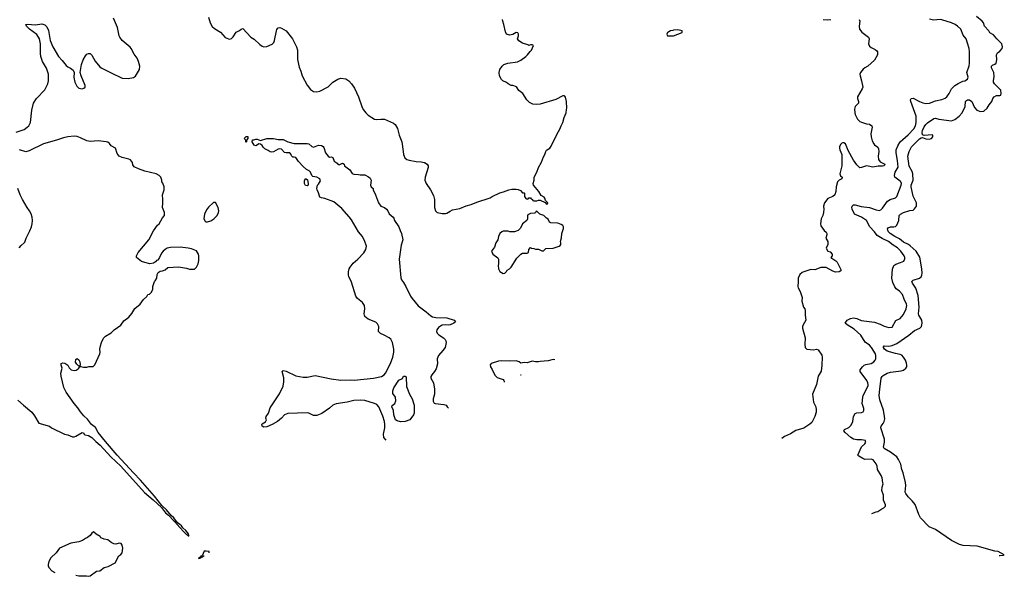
# Model space of a CAD drawing. Header units: inches. Extents: x 1678809 to 1859548, y 384609 to 522868.
# Tile 280 of 386: x 1801873 to 1814126, y 388321 to 395249. Entities that reach past the tile are written whole.
import ezdxf

# ---------------------------------------------------------------- set-up
doc = ezdxf.new("R2010")
doc.units = ezdxf.units.IN
doc.header["$MEASUREMENT"] = 0
for name, color, linetype in [('B8308', 7, 'Continuous'), ('B8309', 7, 'Continuous'), ('B8318', 7, 'Continuous'), ('B8319', 7, 'Continuous')]:
    doc.layers.add(name, color=color, linetype=linetype)

msp = doc.modelspace()

# ---------------------------------------------------------------- linework, layer by layer
at = {"layer": 'B8308', "color": 5, "elevation": 320}
for points in [[(1802822, 390000), (1802873, 389953), (1803008, 389808), (1803132, 389692), (1803424, 389364), (1803534, 389274), (1803637, 389177), (1803687, 389110), (1803723, 389083), (1803790, 389010), (1803804, 389004), (1803810, 388990), (1803823, 388983), (1803829, 388970), (1803841, 388961), (1803850, 388945), (1803930, 388861), (1803950, 388842), (1803959, 388839), (1803970, 388825), (1803977, 388823), (1803981, 388830), (1803974, 388834), (1803973, 388850), (1803942, 388890), (1803905, 388925), (1803887, 388950), (1803844, 388984), (1803830, 389001), (1803823, 389003), (1803792, 389050), (1803758, 389078), (1803701, 389150), (1803642, 389202), (1803550, 389320), (1803378, 389518), (1803288, 389608), (1803087, 389827), (1802941, 390000)], [(1802790, 388875), (1802770, 388858), (1802750, 388829), (1802717, 388803), (1802690, 388793), (1802654, 388766), (1802609, 388751), (1802510, 388733), (1802370, 388670), (1802325, 388615), (1802262, 388550), (1802234, 388506), (1802226, 388470), (1802227, 388450), (1802236, 388430), (1802271, 388390), (1802311, 388368)], [(1802572, 388334), (1802610, 388327), (1802706, 388326), (1802730, 388321), (1802750, 388325), (1802830, 388383), (1802870, 388391), (1802924, 388430), (1802975, 388445), (1803062, 388490), (1803105, 388575), (1803130, 388592), (1803150, 388614), (1803157, 388670), (1803149, 388710), (1803135, 388730), (1803110, 388735), (1803070, 388722), (1803046, 388726), (1803010, 388742), (1802970, 388775), (1802923, 388783), (1802895, 388795), (1802882, 388802), (1802875, 388815), (1802825, 388845), (1802790, 388875)], [(1804195, 388635), (1804168, 388632), (1804143, 388577), (1804126, 388570), (1804123, 388563), (1804125, 388555), (1804118, 388558), (1804099, 388550), (1804103, 388543), (1804128, 388549)], [(1804131, 388551), (1804137, 388563), (1804150, 388565), (1804166, 388574), (1804167, 388574)], [(1804231, 388615), (1804232, 388630), (1804195, 388635)]]:
    msp.add_lwpolyline(points, dxfattribs=at)
at = {"layer": 'B8309', "color": 5}
for points, elevation in [([(1801830, 393848), (1801930, 393881), (1801967, 393910), (1801986, 393930), (1802006, 393970), (1802024, 394124), (1802044, 394210), (1802080, 394270), (1802184, 394376), (1802224, 394450), (1802231, 394490), (1802231, 394570), (1802206, 394646), (1802157, 394730), (1802134, 394790), (1802130, 394830), (1802130, 394950), (1802119, 395010), (1802085, 395065), (1801995, 395130), (1801957, 395170), (1801950, 395190), (1801970, 395195), (1802070, 395186), (1802150, 395198), (1802184, 395184), (1802210, 395162), (1802233, 395113), (1802253, 394990), (1802284, 394910), (1802357, 394790), (1802401, 394741), (1802450, 394677), (1802470, 394661), (1802507, 394647), (1802540, 394620), (1802551, 394591), (1802548, 394530), (1802560, 394470), (1802583, 394423), (1802610, 394399), (1802650, 394389), (1802670, 394396), (1802686, 394410), (1802687, 394430), (1802638, 394550), (1802626, 394594), (1802642, 394690), (1802662, 394750), (1802690, 394799), (1802710, 394820), (1802730, 394830), (1802750, 394828), (1802769, 394809), (1802810, 394735), (1802870, 394663), (1802887, 394650), (1803010, 394586), (1803150, 394523), (1803223, 394517), (1803290, 394528), (1803313, 394547), (1803362, 394630), (1803368, 394670), (1803352, 394730), (1803333, 394770), (1803299, 394819), (1803262, 394890), (1803248, 394908), (1803150, 394990), (1803117, 395030), (1803109, 395050), (1803092, 395150), (1803040, 395270)], 320), ([(1804221, 395281), (1804245, 395210), (1804270, 395165), (1804298, 395138), (1804370, 395096), (1804430, 395026), (1804470, 395009), (1804490, 395008), (1804510, 395015), (1804530, 395035), (1804567, 395093), (1804610, 395115), (1804630, 395133), (1804650, 395141), (1804750, 395033), (1804790, 395008), (1804861, 394941), (1804890, 394920), (1804910, 394912), (1804950, 394915), (1805014, 394946), (1805034, 394966), (1805045, 394990), (1805067, 395110), (1805074, 395126), (1805090, 395147), (1805110, 395150), (1805130, 395144), (1805188, 395110), (1805267, 395010), (1805316, 394910), (1805330, 394870), (1805332, 394752), (1805350, 394658), (1805370, 394610), (1805388, 394550), (1805450, 394435), (1805490, 394381), (1805530, 394356), (1805570, 394353), (1805610, 394359), (1805710, 394412), (1805770, 394470), (1805830, 394510), (1805870, 394520), (1805930, 394513), (1805970, 394488), (1806004, 394450), (1806039, 394399), (1806090, 394290), (1806129, 394170), (1806149, 394130), (1806179, 394090), (1806210, 394062), (1806290, 394010), (1806310, 394005), (1806368, 394012), (1806411, 394011), (1806523, 393963), (1806545, 393945), (1806574, 393894), (1806595, 393810), (1806627, 393730), (1806646, 393610), (1806648, 393570), (1806664, 393530), (1806689, 393509), (1806719, 393499), (1806806, 393486), (1806870, 393481), (1806910, 393470), (1806942, 393450), (1806956, 393430), (1806958, 393410), (1806919, 393290), (1806916, 393250), (1806930, 393210), (1806986, 393130), (1807021, 393061), (1807035, 393010), (1807034, 392910), (1807049, 392870), (1807070, 392851), (1807130, 392836), (1807170, 392836), (1807190, 392842), (1807230, 392868), (1807259, 392881), (1807350, 392900), (1807430, 392933), (1807490, 392948), (1807562, 392978), (1807728, 393032), (1807754, 393050), (1807850, 393095), (1807895, 393105), (1807958, 393130), (1807998, 393138), (1808050, 393141), (1808077, 393137), (1808104, 393124), (1808130, 393094), (1808150, 393094), (1808154, 393090), (1808154, 393050), (1808170, 393022), (1808190, 393014), (1808202, 393018), (1808208, 393032), (1808230, 393032), (1808238, 393018), (1808254, 393010), (1808258, 392998), (1808270, 392994), (1808310, 392994), (1808330, 393002), (1808350, 393002), (1808414, 392974), (1808430, 392954), (1808442, 392958), (1808446, 392970), (1808418, 392998), (1808410, 393026), (1808400, 393040), (1808361, 393061), (1808335, 393110), (1808290, 393159), (1808269, 393190), (1808262, 393210), (1808275, 393250), (1808275, 393290), (1808309, 393350), (1808329, 393410), (1808366, 393474), (1808390, 393542), (1808409, 393571), (1808419, 393610), (1808430, 393625), (1808470, 393651), (1808486, 393674), (1808563, 393830), (1808595, 393885), (1808610, 393930), (1808632, 393970), (1808649, 394030), (1808672, 394088), (1808676, 394130), (1808683, 394150), (1808679, 394230), (1808665, 394285), (1808657, 394297), (1808650, 394302), (1808630, 394301), (1808543, 394257), (1808350, 394198), (1808310, 394193), (1808259, 394199), (1808219, 394219), (1808183, 394250), (1808135, 394330), (1808086, 394366), (1808054, 394414), (1808009, 394429), (1807990, 394429), (1807950, 394449), (1807929, 394469), (1807886, 394490), (1807870, 394506), (1807842, 394550), (1807839, 394590), (1807849, 394631), (1807875, 394670), (1807898, 394690), (1807946, 394710), (1808066, 394726), (1808110, 394747), (1808173, 394790), (1808193, 394810), (1808225, 394855), (1808242, 394870), (1808266, 394930), (1808250, 394938), (1808230, 394938), (1808210, 394928), (1808196, 394936), (1808130, 394955), (1808085, 394985), (1808068, 395010), (1808081, 395050), (1808079, 395070), (1808070, 395084), (1808050, 395089), (1808010, 395064), (1807970, 395055), (1807930, 395069), (1807919, 395099), (1807899, 395190), (1807886, 395230), (1807883, 395250)], 320), ([(1810000, 395116), (1809970, 395109), (1809950, 395099), (1809936, 395090), (1809926, 395070), (1809934, 395050), (1810000, 395048)], 320), ([(1802941, 390000), (1802848, 390110), (1802815, 390175), (1802768, 390210), (1802717, 390277), (1802670, 390320), (1802630, 390367), (1802596, 390416), (1802550, 390471), (1802450, 390614), (1802423, 390670), (1802387, 390813), (1802386, 390850), (1802402, 390910), (1802389, 390950), (1802388, 390970), (1802410, 390978), (1802434, 390974), (1802470, 390951), (1802490, 390916), (1802513, 390893), (1802550, 390884), (1802574, 390886), (1802590, 390895), (1802609, 390910), (1802615, 390925), (1802626, 390930), (1802622, 390938), (1802632, 390932), (1802666, 390926), (1802710, 390926), (1802732, 390932), (1802787, 390933), (1802808, 390952), (1802869, 391090), (1802874, 391110), (1802869, 391150), (1802877, 391190), (1802890, 391231), (1802915, 391285), (1802941, 391310), (1803010, 391353), (1803050, 391390), (1803131, 391449), (1803170, 391499), (1803232, 391548), (1803268, 391592), (1803307, 391653), (1803372, 391708), (1803414, 391766), (1803455, 391805), (1803468, 391830), (1803490, 391834), (1803510, 391854), (1803528, 391890), (1803528, 391930), (1803549, 391990), (1803560, 392000), (1803578, 392030), (1803583, 392077), (1803596, 392104), (1803620, 392120), (1803650, 392122), (1803683, 392137), (1803716, 392164), (1803850, 392171), (1803950, 392158), (1803986, 392146), (1804050, 392145), (1804075, 392170), (1804094, 392210), (1804104, 392250), (1804104, 392310), (1804099, 392330), (1804072, 392372), (1804010, 392397), (1803970, 392406), (1803870, 392417), (1803750, 392413), (1803710, 392404), (1803682, 392390), (1803658, 392370), (1803637, 392343), (1803611, 392289), (1803590, 392258), (1803574, 392250), (1803564, 392236), (1803540, 392220), (1803491, 392209), (1803430, 392225), (1803390, 392241), (1803328, 392290), (1803328, 392310), (1803349, 392350), (1803479, 392510), (1803540, 392620), (1803589, 392690), (1803609, 392710), (1803650, 392782), (1803675, 392810), (1803675, 392850), (1803649, 392910), (1803649, 392930), (1803655, 392950), (1803655, 393030), (1803649, 393049), (1803649, 393070), (1803669, 393130), (1803669, 393170), (1803653, 393213), (1803642, 393230), (1803642, 393250), (1803629, 393290), (1803610, 393309), (1803570, 393329), (1803430, 393364), (1803350, 393393), (1803299, 393419), (1803282, 393442), (1803277, 393470), (1803250, 393505), (1803230, 393515), (1803150, 393532), (1803111, 393551), (1803085, 393585), (1803064, 393650), (1803010, 393681), (1802990, 393710), (1802970, 393724), (1802950, 393730), (1802850, 393741), (1802750, 393733), (1802710, 393741), (1802630, 393780), (1802590, 393794), (1802550, 393798), (1802471, 393791), (1802420, 393780), (1802330, 393750), (1802170, 393706), (1801990, 393617), (1801950, 393604), (1801869, 393630)], 320), ([(1806433, 390014), (1806405, 390050), (1806400, 390090), (1806417, 390170), (1806418, 390210), (1806412, 390250), (1806393, 390313), (1806344, 390430), (1806318, 390458), (1806290, 390473), (1806169, 390509), (1806110, 390515), (1806031, 390509), (1805950, 390488), (1805810, 390466), (1805770, 390451), (1805730, 390415), (1805632, 390348), (1805570, 390322), (1805530, 390324), (1805470, 390350), (1805450, 390354), (1805210, 390348), (1805170, 390330), (1805130, 390288), (1805083, 390250), (1805013, 390210), (1804950, 390183), (1804910, 390177), (1804889, 390190), (1804885, 390210), (1804890, 390218), (1804930, 390244), (1804946, 390270), (1804936, 390290), (1804940, 390310), (1804969, 390351), (1804990, 390419), (1805107, 390593), (1805151, 390689), (1805160, 390740), (1805158, 390790), (1805138, 390870), (1805150, 390884), (1805190, 390875), (1805310, 390817), (1805401, 390801), (1805450, 390801), (1805550, 390819), (1805750, 390781), (1805870, 390763), (1805990, 390768), (1806036, 390764), (1806274, 390786), (1806376, 390810), (1806410, 390829), (1806427, 390850), (1806486, 390970), (1806517, 391050), (1806527, 391110), (1806527, 391147), (1806513, 391230), (1806491, 391271), (1806469, 391290), (1806410, 391324), (1806364, 391344), (1806342, 391362), (1806339, 391370), (1806342, 391430), (1806325, 391465), (1806303, 391483), (1806210, 391521), (1806170, 391555), (1806158, 391590), (1806170, 391650), (1806165, 391690), (1806138, 391730), (1806078, 391778), (1806055, 391810), (1806004, 391984), (1805970, 392052), (1805964, 392070), (1805964, 392110), (1805975, 392150), (1805987, 392170), (1806022, 392218), (1806081, 392270), (1806154, 392346), (1806180, 392390), (1806190, 392430), (1806169, 392490), (1806138, 392550), (1806089, 392609), (1806000, 392760), (1805975, 392795), (1805880, 392900), (1805782, 392982), (1805670, 393023), (1805630, 393030), (1805610, 393041), (1805593, 393093), (1805573, 393130), (1805569, 393150), (1805578, 393190), (1805590, 393202), (1805616, 393244), (1805610, 393268), (1805570, 393289), (1805519, 393299), (1805509, 393309), (1805492, 393350), (1805476, 393370), (1805444, 393384), (1805400, 393420), (1805344, 393484), (1805310, 393532), (1805290, 393538), (1805270, 393538), (1805255, 393555), (1805250, 393570), (1805233, 393593), (1805190, 393590), (1805170, 393597), (1805130, 393637), (1805110, 393641), (1805090, 393637), (1805030, 393604), (1805010, 393599), (1804990, 393603), (1804963, 393623), (1804923, 393643), (1804902, 393662), (1804890, 393682), (1804870, 393698), (1804850, 393706), (1804834, 393690), (1804810, 393678), (1804790, 393686), (1804766, 393730), (1804768, 393752), (1804787, 393753), (1804810, 393762), (1804830, 393762), (1804870, 393745), (1804950, 393769), (1805030, 393769), (1805090, 393757), (1805150, 393757), (1805209, 393729), (1805290, 393709), (1805450, 393707), (1805470, 393702), (1805510, 393670), (1805530, 393664), (1805590, 393686), (1805630, 393685), (1805651, 393671), (1805659, 393659), (1805680, 393590), (1805710, 393549), (1805730, 393540), (1805750, 393542), (1805770, 393536), (1805785, 393490), (1805823, 393463), (1805830, 393451), (1805850, 393442), (1805890, 393465), (1805910, 393453), (1805915, 393430), (1805980, 393380), (1806010, 393335), (1806030, 393327), (1806090, 393324), (1806110, 393317), (1806170, 393319), (1806215, 393295), (1806235, 393275), (1806246, 393250), (1806239, 393190), (1806248, 393170), (1806271, 393150), (1806271, 393130), (1806302, 393070), (1806337, 392970), (1806369, 392929), (1806411, 392910), (1806438, 392890), (1806456, 392870), (1806471, 392831), (1806521, 392790), (1806530, 392778), (1806539, 392750), (1806590, 392671), (1806606, 392626), (1806625, 392590), (1806639, 392510), (1806619, 392441), (1806594, 392270), (1806616, 392036), (1806624, 392010), (1806650, 391978), (1806679, 391930), (1806735, 391810), (1806757, 391777), (1806830, 391687), (1806930, 391614), (1806990, 391562), (1807011, 391551), (1807050, 391544), (1807190, 391538), (1807278, 391510), (1807295, 391490), (1807276, 391470), (1807230, 391452), (1807210, 391448), (1807170, 391451), (1807130, 391445), (1807110, 391436), (1807084, 391416), (1807065, 391390), (1807061, 391370), (1807070, 391346), (1807090, 391325), (1807146, 391290), (1807169, 391270), (1807178, 391250), (1807180, 391230), (1807167, 391170), (1807140, 391130), (1807085, 391070), (1807075, 391050), (1807069, 391029), (1807073, 390967), (1807056, 390904), (1807036, 390870), (1807000, 390830), (1806988, 390810), (1806988, 390788), (1807023, 390730), (1807037, 390650), (1807035, 390590), (1807020, 390530), (1807019, 390499), (1807030, 390476), (1807045, 390470), (1807150, 390460), (1807181, 390450), (1807193, 390430), (1807210, 390414)], 280), ([(1801865, 392410), (1801890, 392439), (1801929, 392470), (1801938, 392482), (1801952, 392530), (1801999, 392621), (1802019, 392670), (1802030, 392710), (1802034, 392750), (1802028, 392790), (1802014, 392834), (1801995, 392870), (1801965, 392910), (1801907, 393010), (1801877, 393070), (1801849, 393150)], 340), ([(1808532, 391017), (1808510, 391019), (1808450, 391001), (1808350, 390996), (1808329, 390989), (1808290, 390989), (1808250, 390997), (1808190, 390979), (1808150, 390981), (1808110, 390975), (1808088, 390990), (1808050, 391003), (1807970, 390998), (1807870, 391004), (1807830, 390999), (1807741, 390970), (1807728, 390952), (1807730, 390930), (1807754, 390894), (1807786, 390826), (1807815, 390795), (1807888, 390770), (1807899, 390759), (1807902, 390750), (1807900, 390739)], 320), ([(1808109, 390826), (1808110, 390827), (1808112, 390827)], 320), ([(1801850, 390514), (1801919, 390450), (1802024, 390364), (1802058, 390318), (1802110, 390228), (1802245, 390190), (1802270, 390171), (1802430, 390091), (1802470, 390081), (1802530, 390058), (1802550, 390058), (1802570, 390065), (1802650, 390112), (1802670, 390102), (1802673, 390093), (1802684, 390084), (1802730, 390073), (1802770, 390048), (1802822, 390000)], 320)]:
    msp.add_lwpolyline(points, dxfattribs=dict(at, elevation=elevation))
for points, elevation in [([(1804690, 393726), (1804686, 393730), (1804686, 393750), (1804668, 393770), (1804690, 393794), (1804710, 393794), (1804714, 393790), (1804714, 393770), (1804694, 393750), (1804694, 393730)], 280), ([(1805450, 393183), (1805430, 393186), (1805416, 393210), (1805417, 393243), (1805430, 393272), (1805450, 393262), (1805454, 393254), (1805463, 393210), (1805461, 393190)], 280), ([(1804310, 392975), (1804286, 392974), (1804223, 392917), (1804197, 392883), (1804171, 392830), (1804165, 392770), (1804180, 392740), (1804190, 392732), (1804210, 392732), (1804250, 392746), (1804290, 392771), (1804329, 392810), (1804345, 392850), (1804349, 392870), (1804341, 392910)], 320), ([(1808310, 392866), (1808298, 392862), (1808293, 392847), (1808280, 392840), (1808230, 392838), (1808198, 392822), (1808193, 392807), (1808192, 392770), (1808182, 392750), (1808132, 392708), (1808105, 392655), (1808075, 392625), (1808030, 392608), (1807972, 392608), (1807950, 392615), (1807910, 392618), (1807890, 392618), (1807874, 392610), (1807850, 392586), (1807832, 392550), (1807825, 392510), (1807798, 392470), (1807781, 392419), (1807746, 392370), (1807762, 392330), (1807824, 392284), (1807832, 392270), (1807832, 392210), (1807826, 392190), (1807832, 392150), (1807850, 392114), (1807890, 392092), (1807910, 392094), (1807930, 392114), (1807938, 392130), (1807968, 392150), (1807988, 392170), (1808060, 392280), (1808109, 392331), (1808130, 392342), (1808190, 392342), (1808206, 392350), (1808208, 392390), (1808230, 392412), (1808244, 392404), (1808270, 392402), (1808290, 392392), (1808330, 392392), (1808370, 392374), (1808390, 392374), (1808420, 392400), (1808510, 392405), (1808586, 392430), (1808600, 392440), (1808608, 392452), (1808609, 392470), (1808602, 392490), (1808616, 392536), (1808618, 392590), (1808642, 392650), (1808642, 392670), (1808630, 392688), (1808610, 392702), (1808570, 392718), (1808481, 392721), (1808468, 392730), (1808448, 392768), (1808430, 392778), (1808394, 392814), (1808347, 392827)], 320), ([(1802610, 390938), (1802582, 390962), (1802568, 390988), (1802570, 391018), (1802588, 391032), (1802610, 391017), (1802622, 390990), (1802625, 390955), (1802620, 390940)], 320), ([(1806610, 390245), (1806570, 390257), (1806550, 390270), (1806530, 390329), (1806523, 390383), (1806505, 390430), (1806510, 390446), (1806542, 390470), (1806555, 390505), (1806549, 390550), (1806515, 390595), (1806517, 390630), (1806530, 390665), (1806590, 390763), (1806635, 390785), (1806650, 390814), (1806670, 390814), (1806682, 390802), (1806685, 390685), (1806724, 390590), (1806756, 390530), (1806780, 390450), (1806780, 390350), (1806773, 390330), (1806727, 390270), (1806670, 390248)], 260)]:
    msp.add_lwpolyline(points, close=True, dxfattribs=dict(at, elevation=elevation))
at = {"layer": 'B8318', "color": 5}
for points, elevation in [([(1812479, 389102), (1812530, 389123), (1812553, 389127), (1812600, 389160), (1812628, 389172), (1812647, 389193), (1812648, 389210), (1812622, 389270), (1812622, 389330), (1812601, 389390), (1812604, 389430), (1812618, 389470), (1812616, 389484), (1812605, 389545), (1812594, 389574), (1812549, 389650), (1812544, 389690), (1812530, 389719), (1812492, 389770), (1812470, 389778), (1812390, 389777), (1812366, 389786), (1812315, 389815), (1812304, 389830), (1812347, 389933), (1812390, 389970), (1812404, 389990), (1812400, 390000)], 260), ([(1814061, 388578), (1814070, 388581), (1814115, 388585), (1814126, 388590), (1814050, 388629), (1814010, 388635), (1813790, 388696), (1813614, 388706), (1813570, 388715), (1813470, 388766), (1813270, 388905), (1813190, 388938), (1813084, 389050), (1813062, 389090), (1813015, 389215), (1812980, 389260), (1812928, 389310), (1812899, 389350), (1812891, 389370), (1812901, 389450), (1812898, 389490), (1812869, 389609), (1812852, 389650), (1812838, 389718), (1812810, 389777), (1812787, 389807), (1812743, 389843), (1812710, 389868), (1812632, 389910), (1812621, 389930), (1812637, 389990), (1812637, 390000)], 240)]:
    msp.add_lwpolyline(points, dxfattribs=dict(at, elevation=elevation))
at = {"layer": 'B8319', "color": 5}
for points, elevation in [([(1812637, 390000), (1812637, 390030), (1812588, 390170), (1812593, 390190), (1812618, 390222), (1812631, 390249), (1812638, 390282), (1812637, 390310), (1812624, 390390), (1812576, 390516), (1812570, 390570), (1812575, 390650), (1812594, 390786), (1812608, 390810), (1812620, 390820), (1812669, 390851), (1812710, 390861), (1812843, 390877), (1812873, 390887), (1812902, 390910), (1812911, 390930), (1812912, 390950), (1812910, 390973), (1812898, 391010), (1812872, 391050), (1812850, 391073), (1812830, 391083), (1812770, 391093), (1812670, 391124), (1812633, 391150), (1812622, 391170), (1812623, 391177), (1812632, 391188), (1812690, 391186), (1812730, 391192), (1812790, 391217), (1812939, 391321), (1813010, 391379), (1813074, 391410), (1813094, 391430), (1813104, 391470), (1813098, 391510), (1813061, 391570), (1813057, 391590), (1813066, 391670), (1813056, 391816), (1813027, 391907), (1812982, 391970), (1812974, 391990), (1812992, 392008), (1813070, 392033), (1813091, 392049), (1813101, 392070), (1813104, 392096), (1813099, 392150), (1813074, 392294), (1813030, 392368), (1812955, 392435), (1812932, 392452), (1812870, 392479), (1812820, 392520), (1812762, 392550), (1812706, 392590), (1812686, 392610), (1812676, 392630), (1812673, 392647), (1812682, 392658), (1812710, 392669), (1812750, 392669), (1812770, 392674), (1812788, 392690), (1812814, 392750), (1812816, 392810), (1812836, 392830), (1812870, 392848), (1812950, 392874), (1812990, 392880), (1813010, 392893), (1813033, 392927), (1813035, 392970), (1812992, 393052), (1812966, 393170), (1812968, 393190), (1812992, 393250), (1812989, 393330), (1812980, 393360), (1812944, 393424), (1812926, 393550), (1812940, 393610), (1812970, 393666), (1813070, 393767), (1813090, 393780), (1813110, 393783), (1813150, 393765), (1813190, 393761), (1813221, 393770), (1813238, 393790), (1813236, 393810), (1813230, 393815), (1813129, 393809), (1813110, 393815), (1813105, 393845), (1813110, 393870), (1813130, 393915), (1813150, 393946), (1813170, 393967), (1813250, 394020), (1813270, 394023), (1813310, 394010), (1813470, 393990), (1813510, 394005), (1813566, 394050), (1813600, 394090), (1813640, 394170), (1813644, 394230), (1813655, 394245), (1813670, 394253), (1813691, 394250), (1813721, 394230), (1813757, 394157), (1813784, 394124), (1813830, 394106), (1813870, 394110), (1813912, 394148), (1813936, 394190), (1813970, 394230), (1813983, 394270), (1813998, 394290), (1814030, 394307), (1814070, 394305), (1814081, 394310), (1814087, 394330), (1814081, 394370), (1814004, 394450), (1813992, 394470), (1813991, 394490), (1813998, 394542), (1813997, 394590), (1813968, 394650), (1813965, 394670), (1813978, 394682), (1814010, 394696), (1814024, 394710), (1814031, 394750), (1814030, 394812), (1814042, 394838), (1814070, 394858), (1814100, 394890), (1814105, 394910), (1814094, 394950), (1814031, 395011), (1813990, 395059), (1813947, 395087), (1813932, 395112), (1813879, 395170), (1813865, 395210), (1813850, 395230), (1813781, 395290)], 240), ([(1812321, 395250), (1812329, 395230), (1812320, 395170), (1812323, 395130), (1812353, 395093), (1812437, 395030), (1812445, 395010), (1812436, 394950), (1812450, 394919), (1812470, 394902), (1812518, 394878), (1812541, 394861), (1812549, 394850), (1812546, 394810), (1812510, 394746), (1812428, 394672), (1812390, 394650), (1812370, 394633), (1812335, 394590), (1812330, 394570), (1812331, 394550), (1812350, 394490), (1812364, 394410), (1812358, 394390), (1812301, 394290), (1812297, 394270), (1812311, 394230), (1812313, 394210), (1812268, 394170), (1812263, 394137), (1812265, 394090), (1812270, 394070), (1812301, 394010), (1812330, 393983), (1812350, 393972), (1812410, 393951), (1812450, 393947), (1812476, 393930), (1812481, 393910), (1812464, 393830), (1812470, 393790), (1812482, 393742), (1812503, 393703), (1812511, 393691), (1812550, 393663), (1812562, 393642), (1812566, 393610), (1812557, 393550), (1812559, 393510), (1812582, 393482), (1812638, 393450), (1812629, 393430), (1812610, 393427), (1812555, 393425), (1812490, 393415), (1812430, 393428), (1812410, 393429), (1812348, 393408), (1812326, 393406), (1812290, 393444), (1812250, 393502), (1812183, 393623), (1812150, 393703), (1812130, 393717), (1812117, 393717), (1812106, 393714), (1812090, 393699), (1812077, 393670), (1812077, 393650), (1812080, 393630), (1812102, 393570), (1812104, 393430), (1812078, 393330), (1812087, 393307), (1812109, 393290), (1812106, 393270), (1812070, 393250), (1812051, 393229), (1812034, 393170), (1812031, 393109), (1812015, 393070), (1811990, 393047), (1811930, 393023), (1811887, 392970), (1811875, 392930), (1811879, 392890), (1811877, 392850), (1811869, 392810), (1811845, 392770), (1811839, 392710), (1811844, 392684), (1811885, 392625), (1811910, 392606), (1811918, 392590), (1811918, 392570), (1811904, 392530), (1811928, 392490), (1811928, 392452), (1811910, 392406), (1811928, 392370), (1811958, 392358), (1811982, 392330), (1811982, 392310), (1811969, 392289), (1812030, 392249), (1812044, 392230), (1812094, 392130), (1812090, 392122), (1812070, 392111), (1812027, 392107), (1811990, 392118), (1811910, 392165), (1811844, 392164), (1811770, 392135), (1811720, 392140), (1811630, 392112), (1811610, 392102), (1811583, 392077), (1811559, 392030), (1811561, 391990), (1811555, 391930), (1811559, 391910), (1811586, 391866), (1811609, 391790), (1811605, 391745), (1811629, 391670), (1811642, 391650), (1811648, 391630), (1811649, 391571), (1811657, 391510), (1811623, 391450), (1811616, 391430), (1811616, 391410), (1811647, 391290), (1811645, 391205), (1811649, 391169), (1811670, 391149), (1811750, 391141), (1811790, 391148), (1811810, 391138), (1811855, 391075), (1811861, 391050), (1811857, 390950), (1811846, 390874), (1811810, 390812), (1811787, 390710), (1811739, 390590), (1811753, 390490), (1811779, 390430), (1811786, 390394), (1811785, 390365), (1811770, 390311), (1811730, 390236), (1811707, 390213), (1811630, 390167), (1811530, 390134), (1811465, 390095), (1811390, 390063), (1811356, 390038)], 280), ([(1811870, 395253), (1811930, 395248), (1811967, 395253)], 280), ([(1812400, 390000), (1812397, 390010), (1812350, 390021), (1812290, 390021), (1812250, 390030), (1812216, 390050), (1812145, 390110), (1812131, 390130), (1812138, 390150), (1812190, 390174), (1812219, 390201), (1812240, 390250), (1812251, 390310), (1812270, 390346), (1812290, 390355), (1812350, 390359), (1812371, 390369), (1812377, 390383), (1812376, 390410), (1812359, 390470), (1812366, 390550), (1812371, 390570), (1812430, 390690), (1812433, 390710), (1812429, 390730), (1812417, 390757), (1812331, 390870), (1812333, 390890), (1812361, 390930), (1812382, 390950), (1812402, 390958), (1812470, 390968), (1812503, 390990), (1812518, 391010), (1812526, 391030), (1812529, 391070), (1812521, 391090), (1812475, 391170), (1812450, 391196), (1812396, 391236), (1812342, 391322), (1812259, 391399), (1812169, 391450), (1812144, 391470), (1812170, 391511), (1812210, 391530), (1812250, 391539), (1812289, 391531), (1812345, 391505), (1812510, 391484), (1812581, 391461), (1812630, 391436), (1812690, 391416), (1812730, 391422), (1812776, 391504), (1812830, 391531), (1812870, 391579), (1812903, 391650), (1812911, 391690), (1812907, 391710), (1812878, 391770), (1812861, 391830), (1812821, 391870), (1812781, 391901), (1812765, 391925), (1812737, 391977), (1812728, 392030), (1812735, 392145), (1812750, 392190), (1812774, 392206), (1812835, 392225), (1812876, 392244), (1812889, 392271), (1812889, 392290), (1812879, 392310), (1812839, 392370), (1812798, 392410), (1812742, 392442), (1812684, 392490), (1812605, 392525), (1812544, 392564), (1812510, 392610), (1812454, 392670), (1812409, 392750), (1812350, 392793), (1812262, 392830), (1812233, 392890), (1812230, 392914), (1812234, 392930), (1812250, 392946), (1812270, 392945), (1812346, 392926), (1812450, 392910), (1812530, 392881), (1812570, 392874), (1812590, 392882), (1812610, 392902), (1812671, 392990), (1812707, 393013), (1812770, 393030), (1812788, 393050), (1812842, 393190), (1812845, 393210), (1812839, 393230), (1812830, 393240), (1812763, 393290), (1812760, 393310), (1812769, 393350), (1812806, 393414), (1812797, 393497), (1812780, 393590), (1812782, 393630), (1812801, 393679), (1812832, 393730), (1812930, 393816), (1813000, 393890), (1813021, 393930), (1813030, 393970), (1813030, 394050), (1812963, 394230), (1812959, 394250), (1812965, 394270), (1812990, 394272), (1813069, 394229), (1813113, 394213), (1813150, 394207), (1813193, 394210), (1813270, 394240), (1813350, 394257), (1813390, 394274), (1813410, 394290), (1813440, 394330), (1813470, 394390), (1813510, 394430), (1813550, 394456), (1813610, 394484), (1813635, 394490), (1813669, 394510), (1813675, 394535), (1813659, 394590), (1813687, 394673), (1813693, 394707), (1813693, 394850), (1813690, 394890), (1813670, 394959), (1813650, 395009), (1813615, 395055), (1813583, 395130), (1813542, 395170), (1813513, 395190), (1813470, 395210), (1813350, 395248), (1813328, 395252), (1813243, 395243), (1813195, 395255)], 260), ([(1810000, 395048), (1810010, 395048), (1810118, 395090), (1810118, 395110), (1810063, 395123), (1810010, 395118), (1810000, 395116)], 320)]:
    msp.add_lwpolyline(points, dxfattribs=dict(at, elevation=elevation))

doc.saveas('drawing.dxf')
